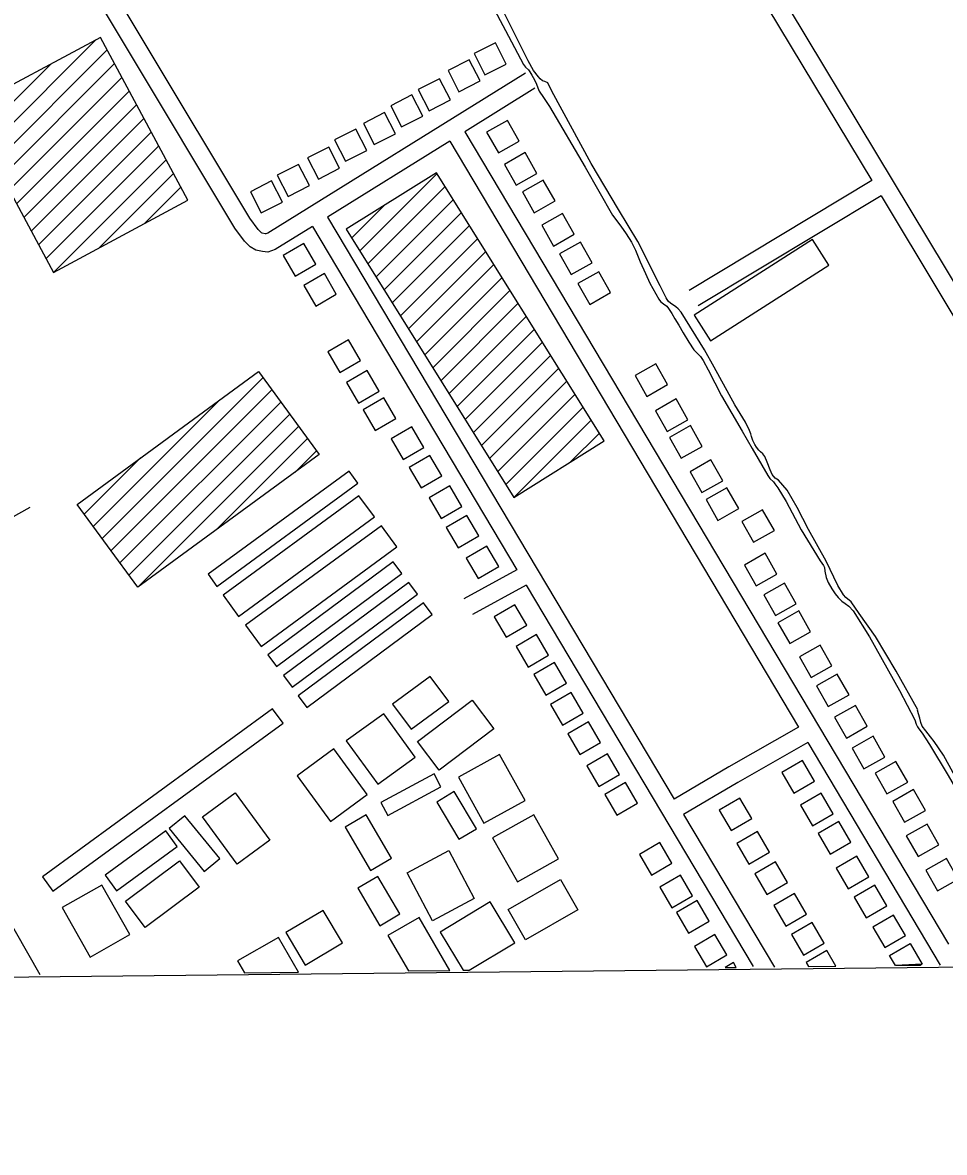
# Model space of a CAD drawing. Extents: x 3651524 to 3689615, y 505651 to 531377.
# Drawn here: x 3683030 to 3684576, y 511062 to 512956 of the extents above; entities that cross this region are included whole.
import ezdxf

# ---------------------------------------------------------------- set-up
doc = ezdxf.new("R2010")
doc.units = 0
for name, color, linetype in [('V-BLDG-OTLN', 7, 'Continuous'), ('V-GRID-FRAM', 7, 'Continuous'), ('V-ROAD-CNTR', 7, 'Continuous'), ('V-TOPO-SHOR', 7, 'Continuous')]:
    doc.layers.add(name, color=color, linetype=linetype)

msp = doc.modelspace()

# ---------------------------------------------------------------- linework, layer by layer
at = {"layer": 'V-BLDG-OTLN'}
for p, q in [((3682970.763, 512744.377), (3683153.872, 512927.486)), ((3682983.107, 512721.367), (3683172.028, 512910.287)), ((3682958.419, 512767.389), (3683077.604, 512886.573)), ((3682995.451, 512698.356), (3683184.372, 512887.276)), ((3683007.795, 512675.344), (3683196.716, 512864.264)), ((3683020.139, 512652.333), (3683209.06, 512841.253)), ((3683032.483, 512629.321), (3683221.404, 512818.242)), ((3683044.827, 512606.31), (3683233.747, 512795.23)), ((3683057.171, 512583.299), (3683246.091, 512772.219)), ((3683069.515, 512560.287), (3683258.435, 512749.208)), ((3683081.859, 512537.276), (3683270.779, 512726.197)), ((3683158.127, 512578.188), (3683283.123, 512703.186)), ((3683595.539, 512573.431), (3683725.218, 512703.111)), ((3683234.393, 512619.1), (3683295.467, 512680.175)), ((3683609.139, 512551.676), (3683738.817, 512681.355)), ((3683622.739, 512529.92), (3683752.417, 512659.6)), ((3683581.939, 512595.186), (3683635.866, 512649.114)), ((3683636.339, 512508.165), (3683766.017, 512637.844)), ((3683649.938, 512486.41), (3683779.617, 512616.089)), ((3683663.538, 512464.654), (3683793.217, 512594.334)), ((3683677.138, 512442.899), (3683806.817, 512572.578)), ((3683690.738, 512421.143), (3683820.417, 512550.823)), ((3683704.338, 512399.388), (3683834.017, 512529.068)), ((3683717.938, 512377.633), (3683847.617, 512507.312)), ((3683731.537, 512355.877), (3683861.217, 512485.557)), ((3683745.137, 512334.122), (3683874.817, 512463.801)), ((3683758.737, 512312.367), (3683888.417, 512442.046)), ((3683772.337, 512290.611), (3683902.017, 512420.291)), ((3683785.937, 512268.856), (3683915.617, 512398.535)), ((3683799.537, 512247.1), (3683929.217, 512376.78)), ((3683163.512, 512091.199), (3683433.22, 512360.907)), ((3683813.137, 512225.346), (3683942.817, 512355.025)), ((3683178.447, 512070.779), (3683448.155, 512340.487)), ((3683826.737, 512203.591), (3683956.417, 512333.269)), ((3683148.576, 512111.619), (3683359.791, 512322.834)), ((3683193.382, 512050.359), (3683463.091, 512320.067)), ((3683840.337, 512181.835), (3683970.017, 512311.514)), ((3683208.318, 512029.939), (3683478.026, 512299.647)), ((3683853.937, 512160.08), (3683983.616, 512289.758)), ((3683223.253, 512009.519), (3683492.962, 512279.228)), ((3683354.884, 512105.796), (3683507.897, 512258.808)), ((3683948.251, 512219.038), (3683997.216, 512268.003)), ((3683486.517, 512202.073), (3683522.832, 512238.388)), ((3683133.641, 512132.039), (3683228.159, 512226.557)), ((3683402.005, 511363.631), (3683492.616, 511364.614)), ((3683676.93, 511366.613), (3683746.59, 511367.369)), ((3683768.912, 511367.611), (3683778.948, 511367.72)), ((3684207.894, 511372.372), (3684226.378, 511372.573)), ((3684347.824, 511373.89), (3684393.809, 511374.389)), ((3684538.299, 511377.804), (3684493.383, 511375.469)), ((3684535.06, 511375.921), (3684493.383, 511375.469))]:
    msp.add_line(p, q, dxfattribs=at)
for points in [[(3683081.859, 512537.276), (3683307.261, 512658.189), (3683160.807, 512931.206), (3682935.404, 512810.293)], [(3683805.372, 512868.335), (3683840.996, 512886.529), (3683822.802, 512922.152), (3683787.179, 512903.959)], [(3683761.64, 512840.013), (3683797.264, 512858.207), (3683779.07, 512893.83), (3683743.447, 512875.637)], [(3683711.73, 512808.211), (3683747.353, 512826.405), (3683729.16, 512862.028), (3683693.537, 512843.835)], [(3683665.52, 512781.12), (3683701.144, 512799.314), (3683682.95, 512834.937), (3683647.327, 512816.744)], [(3683619.811, 512751.556), (3683655.435, 512769.75), (3683637.241, 512805.373), (3683601.618, 512787.18)], [(3683808.197, 512772.326), (3683827.895, 512737.512), (3683862.709, 512757.21), (3683843.01, 512792.024)], [(3683571.624, 512723.719), (3683607.248, 512741.912), (3683589.054, 512777.535), (3683553.431, 512759.342)], [(3683526.164, 512693.661), (3683561.788, 512711.855), (3683543.594, 512747.477), (3683507.971, 512729.285)], [(3683838.03, 512718.452), (3683857.728, 512683.638), (3683892.542, 512703.336), (3683872.843, 512738.149)], [(3683475.504, 512664.579), (3683511.128, 512682.773), (3683492.934, 512718.396), (3683457.311, 512700.203)], [(3683430.285, 512636.996), (3683465.909, 512655.19), (3683447.715, 512690.813), (3683412.092, 512672.62)], [(3683853.937, 512160.08), (3684005.467, 512254.805), (3683724.382, 512704.448), (3683572.852, 512609.722)], [(3683868.337, 512672.25), (3683888.035, 512637.436), (3683922.849, 512657.134), (3683903.15, 512691.948)], [(3683900.649, 512616.401), (3683920.347, 512581.587), (3683955.161, 512601.285), (3683935.462, 512636.099)], [(3683521.949, 512551.258), (3683501.837, 512585.834), (3683467.261, 512565.722), (3683487.373, 512531.146)], [(3683930.466, 512568.466), (3683950.164, 512533.652), (3683984.978, 512553.35), (3683965.279, 512588.164)], [(3684155.98, 512465.654), (3684183.464, 512422.659), (3684381.9, 512549.51), (3684354.416, 512592.504)], [(3683961.278, 512518.553), (3683980.976, 512483.739), (3684015.79, 512503.437), (3683996.091, 512538.251)], [(3683556.227, 512500.859), (3683536.115, 512535.435), (3683501.539, 512515.323), (3683521.651, 512480.747)], [(3683596.596, 512389.596), (3683576.484, 512424.172), (3683541.908, 512404.06), (3683562.02, 512369.484)], [(3683223.253, 512009.519), (3683121.544, 512148.578), (3683425.771, 512371.092), (3683527.48, 512232.034)], [(3683627.907, 512338.2), (3683607.795, 512372.776), (3683573.219, 512352.664), (3683593.331, 512318.088)], [(3684056.943, 512364.368), (3684076.641, 512329.554), (3684111.455, 512349.252), (3684091.756, 512384.066)], [(3683655.739, 512292.487), (3683635.627, 512327.063), (3683601.051, 512306.951), (3683621.163, 512272.375)], [(3684090.994, 512305.554), (3684110.692, 512270.74), (3684145.506, 512290.438), (3684125.807, 512325.252)], [(3683702.88, 512244.099), (3683682.768, 512278.675), (3683648.192, 512258.563), (3683668.304, 512223.988)], [(3684114.864, 512260.821), (3684134.562, 512226.008), (3684169.376, 512245.705), (3684149.677, 512280.519)], [(3683733.192, 512196.167), (3683713.081, 512230.743), (3683678.505, 512210.631), (3683698.617, 512176.055)], [(3684149.407, 512203.247), (3684169.105, 512168.433), (3684203.919, 512188.131), (3684184.22, 512222.945)], [(3683341.244, 512031.346), (3683356.074, 512011.085), (3683592.544, 512184.173), (3683577.714, 512204.434)], [(3683766.73, 512145.023), (3683746.618, 512179.599), (3683712.043, 512159.487), (3683732.154, 512124.911)], [(3684176.251, 512156.541), (3684195.949, 512121.727), (3684230.762, 512141.425), (3684211.064, 512176.239)], [(3683366.326, 511996.266), (3683392.263, 511960.819), (3683620.154, 512127.569), (3683594.217, 512163.016)], [(3684235.984, 512119.817), (3684255.682, 512085.003), (3684290.496, 512104.701), (3684270.797, 512139.515)], [(3683795.313, 512095.6), (3683775.201, 512130.176), (3683740.625, 512110.064), (3683760.737, 512075.488)], [(3683404.068, 511945.876), (3683430.005, 511910.429), (3683657.896, 512077.179), (3683631.959, 512112.626)], [(3683828.356, 512044.208), (3683808.244, 512078.784), (3683773.668, 512058.672), (3683793.78, 512024.096)], [(3684240.374, 512046.823), (3684260.072, 512012.009), (3684294.886, 512031.707), (3684275.187, 512066.521)], [(3683441.562, 511896.475), (3683456.082, 511876.918), (3683666.175, 512032.902), (3683651.655, 512052.459)], [(3683467.752, 511861.604), (3683482.272, 511842.047), (3683692.365, 511998.031), (3683677.845, 512017.588)], [(3684272.671, 511996.914), (3684292.369, 511962.1), (3684327.183, 511981.798), (3684307.484, 512016.612)], [(3683492.089, 511827.761), (3683506.609, 511808.204), (3683716.702, 511964.188), (3683702.182, 511983.745)], [(3683875.375, 511945.83), (3683855.263, 511980.406), (3683820.687, 511960.294), (3683840.799, 511925.718)], [(3684296.546, 511950.201), (3684316.244, 511915.387), (3684351.058, 511935.085), (3684331.359, 511969.899)], [(3683912.127, 511895.932), (3683892.015, 511930.508), (3683857.439, 511910.396), (3683877.551, 511875.82)], [(3684332.573, 511893.124), (3684352.271, 511858.31), (3684387.085, 511878.008), (3684367.386, 511912.822)], [(3683941.942, 511848.987), (3683921.83, 511883.563), (3683887.254, 511863.451), (3683907.366, 511828.875)], [(3683650.391, 511813.599), (3683681.486, 511771.559), (3683744.666, 511818.29), (3683713.572, 511860.33)], [(3684361.155, 511844.444), (3684380.853, 511809.63), (3684415.667, 511829.328), (3684395.968, 511864.142)], [(3683728.622, 511702.927), (3683692.212, 511750.931), (3683783.762, 511820.368), (3683820.172, 511772.363)], [(3683970.033, 511798.572), (3683949.921, 511833.148), (3683915.345, 511813.036), (3683935.457, 511778.46)], [(3683063.858, 511524.317), (3683081.213, 511500.536), (3683466.844, 511781.958), (3683449.489, 511805.739)], [(3683625.731, 511679.406), (3683688.416, 511724.86), (3683635.581, 511797.723), (3683572.896, 511752.269)], [(3684391.479, 511791.807), (3684411.177, 511756.993), (3684445.991, 511776.691), (3684426.292, 511811.505)], [(3683998.862, 511749.644), (3683978.75, 511784.22), (3683944.174, 511764.108), (3683964.286, 511729.533)], [(3684421.058, 511740.159), (3684440.756, 511705.346), (3684475.57, 511725.044), (3684455.871, 511759.857)], [(3683546.447, 511617.091), (3683608.001, 511662.043), (3683552.082, 511738.615), (3683490.528, 511693.664)], [(3683803.582, 511614.024), (3683872.736, 511652.359), (3683830.021, 511729.414), (3683760.867, 511691.079)], [(3684030.674, 511695.775), (3684010.562, 511730.351), (3683975.986, 511710.239), (3683996.098, 511675.663)], [(3684357.863, 511684.469), (3684337.751, 511719.045), (3684303.175, 511698.933), (3684323.287, 511664.357)], [(3684459.521, 511698.185), (3684479.219, 511663.371), (3684514.033, 511683.069), (3684494.334, 511717.883)], [(3683630.758, 511648.732), (3683642.43, 511627.09), (3683731.661, 511675.217), (3683719.99, 511696.859)], [(3683390.222, 511545.427), (3683331.863, 511624.814), (3683386.458, 511664.948), (3683444.817, 511585.561)], [(3683761.826, 511587.192), (3683791.099, 511604.745), (3683753.706, 511667.106), (3683724.434, 511649.553)], [(3684060.986, 511647.841), (3684040.874, 511682.417), (3684006.298, 511662.305), (3684026.41, 511627.729)], [(3684489.089, 511650.744), (3684508.787, 511615.93), (3684543.601, 511635.628), (3684523.902, 511670.442)], [(3684252.843, 511621.842), (3684232.731, 511656.418), (3684198.156, 511636.306), (3684218.268, 511601.73)], [(3684388.935, 511629.854), (3684368.823, 511664.43), (3684334.247, 511644.318), (3684354.359, 511609.742)], [(3683613.72, 511535.099), (3683648.617, 511555.563), (3683606.063, 511628.13), (3683571.166, 511607.666)], [(3683859.758, 511515.669), (3683928.781, 511554.596), (3683887.193, 511628.339), (3683818.17, 511589.412)], [(3683334.819, 511533.41), (3683361.092, 511554.905), (3683302.414, 511626.627), (3683276.141, 511605.132)], [(3684418.503, 511582.413), (3684398.391, 511616.989), (3684363.815, 511596.877), (3684383.927, 511562.301)], [(3684511.727, 511593.069), (3684531.425, 511558.255), (3684566.239, 511577.953), (3684546.54, 511612.767)], [(3683168.533, 511527.054), (3683187.684, 511500.827), (3683289.426, 511575.119), (3683270.275, 511601.346)], [(3684282.434, 511565.491), (3684262.322, 511600.067), (3684227.747, 511579.955), (3684247.858, 511545.379)], [(3684118.9, 511547.264), (3684098.788, 511581.84), (3684064.212, 511561.728), (3684084.324, 511527.152)], [(3683717.623, 511450.722), (3683674.751, 511531.119), (3683744.55, 511568.34), (3683787.422, 511487.943)], [(3684448.84, 511524.58), (3684428.728, 511559.156), (3684394.152, 511539.044), (3684414.264, 511504.468)], [(3684544.318, 511535.559), (3684564.016, 511500.745), (3684598.83, 511520.443), (3684579.131, 511555.257)], [(3683235.816, 511439.616), (3683203.043, 511483.766), (3683293.447, 511550.877), (3683326.221, 511506.727)], [(3684312.505, 511515.082), (3684292.393, 511549.658), (3684257.817, 511529.546), (3684277.929, 511494.97)], [(3683629.295, 511442.334), (3683662.642, 511462.016), (3683625.624, 511524.734), (3683592.277, 511505.052)], [(3683873.116, 511418.94), (3683844.268, 511469.397), (3683932.011, 511519.563), (3683960.859, 511469.106)], [(3684153.189, 511492.41), (3684133.077, 511526.986), (3684098.501, 511506.874), (3684118.613, 511472.298)], [(3683143.385, 511389.889), (3683210.041, 511427.651), (3683163.129, 511510.459), (3683096.473, 511472.697)], [(3684344.563, 511461.707), (3684324.451, 511496.283), (3684289.875, 511476.171), (3684309.987, 511441.595)], [(3684478.907, 511475.655), (3684458.795, 511510.231), (3684424.219, 511490.119), (3684444.331, 511455.543)], [(3684181.013, 511449.914), (3684160.901, 511484.49), (3684126.325, 511464.378), (3684146.437, 511429.802)], [(3683471.683, 511430.803), (3683504.221, 511376.291), (3683566.509, 511413.47), (3683533.971, 511467.982)], [(3684510.461, 511425.744), (3684490.349, 511460.32), (3684455.773, 511440.208), (3684475.885, 511405.632)], [(3684373.887, 511413.028), (3684353.775, 511447.604), (3684319.199, 511427.492), (3684339.311, 511392.916)], [(3684211.099, 511393.318), (3684190.987, 511427.894), (3684156.411, 511407.782), (3684176.523, 511373.206)]]:
    msp.add_lwpolyline(points, close=True, dxfattribs=at)
for points in [[(3683778.948, 511367.72), (3683855.595, 511413.969), (3683814.306, 511482.394), (3683730.255, 511431.676), (3683768.912, 511367.611)], [(3683746.59, 511367.369), (3683695.089, 511456.358), (3683642.579, 511425.968), (3683676.93, 511366.613)], [(3683492.616, 511364.614), (3683459.426, 511422.814), (3683390.629, 511383.58), (3683402.005, 511363.631)], [(3684393.809, 511374.389), (3684378.392, 511400.893), (3684343.816, 511380.781), (3684347.824, 511373.89)], [(3684493.383, 511375.469), (3684483.611, 511392.268), (3684518.187, 511412.38), (3684538.299, 511377.804)], [(3684226.378, 511372.573), (3684221.793, 511380.456), (3684207.894, 511372.372)], [(3684538.299, 511377.804), (3684535.06, 511375.921)]]:
    msp.add_lwpolyline(points, dxfattribs=at)
at = {"layer": 'V-GRID-FRAM'}
msp.add_lwpolyline([(3655577.191, 529244.355), (3687244.414, 529585.207), (3687448.048, 511403.469), (3655764.959, 511062.446), (3655577.191, 529244.355)], dxfattribs=at)
at = {"layer": 'V-ROAD-CNTR'}
for points in [[(3683888.853, 513700.668), (3684285.866, 513028.788), (3684693.655, 512351.014), (3684730.22, 512289.75)], [(3683863.025, 513685.406), (3684260.098, 513013.424), (3684454.014, 512691.123)], [(3683516.041, 512614.123), (3683453.872, 512575.472), (3683441.53, 512571.457), (3683432.615, 512572.284), (3683421.021, 512574.363), (3683411.914, 512579.969), (3683402.14, 512589.694), (3683386.146, 512611.701), (3683032.815, 513200.635)], [(3683873.222, 512871.509), (3683441.126, 512602.874), (3683438.136, 512601.901), (3683436.655, 512602.038), (3683431.909, 512602.889), (3683430.606, 512603.691), (3683424.998, 512609.27), (3683411.192, 512628.269), (3683058.541, 513216.069)], [(3683889.062, 512846.031), (3683771.761, 512773.105)], [(3683771.761, 512773.105), (3684582.656, 511411.247)], [(3683746.279, 512757.263), (3683541.522, 512629.965)], [(3683746.278, 512757.262), (3684331.105, 511775.075)], [(3683059.512, 511359.917), (3682291.413, 512708.419)], [(3684454.014, 512691.123), (3684147.538, 512506.791)], [(3684469.481, 512665.417), (3684163, 512481.083)], [(3684469.48, 512665.417), (3684667.921, 512335.594), (3684942.349, 511875.798)], [(3683516.04, 512614.123), (3683859, 512038.711)], [(3683541.522, 512629.965), (3684122.771, 511654.756)], [(3682716.504, 511961.857), (3683042.721, 512144.004)], [(3683859, 512038.71), (3683770.002, 511990.173)], [(3683874.371, 512012.922), (3683784.366, 511963.835)], [(3683874.37, 512012.923), (3684255.225, 511373.93)], [(3684331.106, 511775.075), (3684214.1, 511708.485), (3684122.772, 511654.755)], [(3684346.457, 511749.293), (3684229.126, 511682.519), (3684138.132, 511628.985)], [(3684346.456, 511749.295), (3684568.492, 511376.397)], [(3684138.131, 511628.986), (3684290.647, 511373.095)]]:
    msp.add_lwpolyline(points, dxfattribs=at)
at = {"layer": 'V-TOPO-SHOR'}
for points in [[(3683816.927, 512986.015), (3683839.813, 512942.716), (3683869.839, 512885.568), (3683873.605, 512881.536), (3683878.18, 512876.832), (3683880.603, 512873.469), (3683884.103, 512867.823), (3683888.412, 512860.024), (3683891.511, 512853.032), (3683893.933, 512846.845), (3683896.491, 512841.199), (3683903.762, 512830.44), (3683913.453, 512815.517), (3683973.494, 512713.864), (3684018.997, 512633.322), (3684032.995, 512614.77), (3684042.147, 512601.996), (3684050.898, 512587.744), (3684057.63, 512574.565), (3684065.709, 512554.933), (3684074.329, 512535.705), (3684081.735, 512519.165), (3684096.677, 512492.676), (3684099.641, 512488.641), (3684104.753, 512484.879), (3684110.135, 512480.579), (3684113.229, 512476.679), (3684118.615, 512468.61), (3684123.731, 512459.335), (3684130.193, 512448.712), (3684137.461, 512436.071), (3684147.289, 512420.341), (3684155.5, 512407.567), (3684161.689, 512401.653), (3684166.535, 512396.545), (3684170.977, 512389.957), (3684179.593, 512373.956), (3684202.078, 512330.524), (3684236.677, 512271.361), (3684253.505, 512242.181), (3684279.621, 512197.137), (3684283.119, 512191.894), (3684288.907, 512186.113), (3684291.329, 512182.887), (3684296.31, 512176.434), (3684310.443, 512153.576), (3684335.622, 512105.706), (3684367.39, 512054.074), (3684372.909, 512046.142), (3684374.39, 512042.511), (3684375.199, 512036.728), (3684377.089, 512026.105), (3684380.456, 512017.767), (3684386.649, 512007.28), (3684392.302, 511998.807), (3684397.684, 511992.356), (3684403.607, 511986.439), (3684409.257, 511982.542), (3684415.313, 511978.108)], [(3683877.906, 512891.895), (3683836.03, 512975.666)], [(3684606.465, 511669.257), (3684573.886, 511728.422), (3684558.54, 511750.874), (3684552.484, 511759.211), (3684544.409, 511768.89), (3684538.218, 511777.093), (3684535.928, 511782.874), (3684534.31, 511790.001), (3684530.538, 511803.047), (3684530.806, 511804.392), (3684494.725, 511869.068), (3684460.263, 511927.156), (3684432.67, 511965.742), (3684419.075, 511985.239), (3684410.328, 511992.227), (3684406.157, 511997.066), (3684396.869, 512012.799), (3684377.343, 512053.409), (3684347.86, 512106.655), (3684329.011, 512143.23), (3684312.182, 512172.543), (3684297.512, 512189.347), (3684291.729, 512192.57), (3684286.883, 512198.487), (3684283.381, 512206.421), (3684278.398, 512219.329), (3684274.493, 512228.877), (3684271.263, 512233.18), (3684267.36, 512236.406), (3684264.4, 512239.498), (3684260.765, 512244.608), (3684257.939, 512249.044), (3684254.574, 512255.632), (3684252.417, 512262.088), (3684251.205, 512266.661), (3684248.78, 512272.174), (3684242.317, 512286.426), (3684224.145, 512315.336), (3684189.679, 512378.265), (3684173.389, 512407.307), (3684134.215, 512470.502), (3684129.505, 512476.016), (3684125.335, 512479.509), (3684121.567, 512482.332), (3684116.991, 512485.154), (3684112.551, 512488.918), (3684109.322, 512494.564), (3684098.819, 512514.735), (3684061.792, 512588.961), (3684029.081, 512642.608), (3683983.579, 512719.654), (3683917.34, 512841.344), (3683910.877, 512854.924), (3683905.63, 512857.476), (3683901.863, 512858.686), (3683897.827, 512861.91), (3683895.136, 512864.869), (3683886.79, 512875.894), (3683877.906, 512891.895)], [(3684415.313, 511978.108), (3684422.85, 511970.176), (3684450.041, 511926.611), (3684500.121, 511836.792), (3684525.973, 511787.173), (3684528.398, 511779.913), (3684530.417, 511775.61), (3684532.436, 511772.114), (3684538.492, 511764.854), (3684550.473, 511746.299), (3684581.973, 511694.396), (3684631.381, 511607.938), (3684683.614, 511520.675), (3684731.809, 511436.637), (3684768.475, 511374.627)]]:
    msp.add_lwpolyline(points, dxfattribs=at)

doc.saveas('drawing.dxf')
